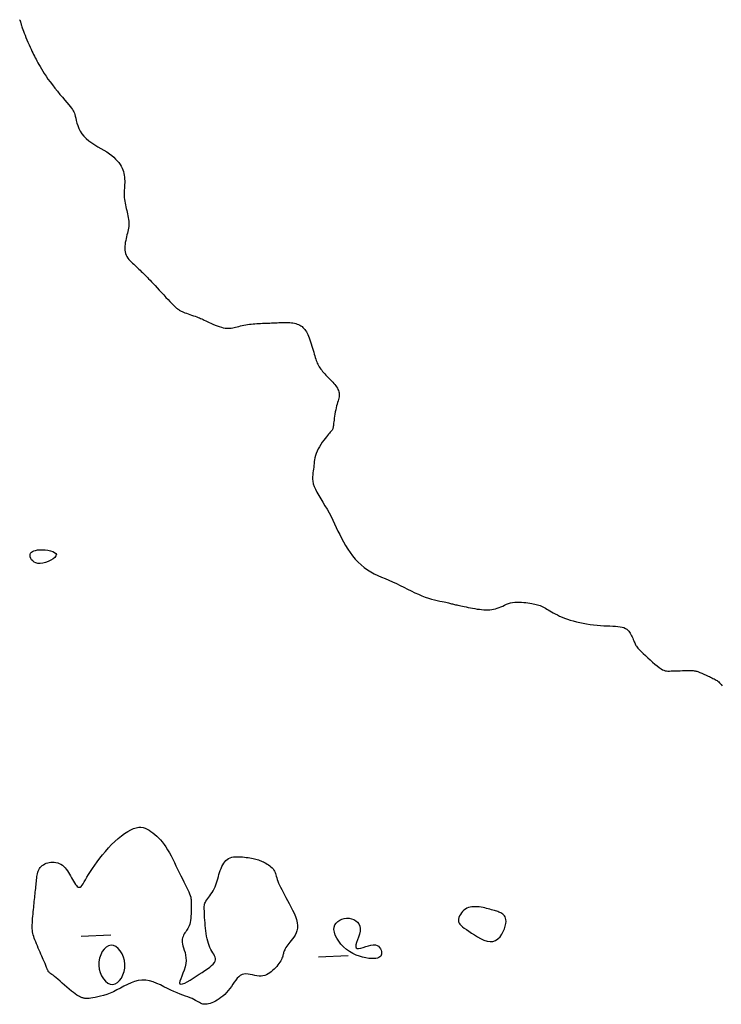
# Model space of a CAD drawing. Header units: millimetres. Extents: x 32690613 to 32693367, y 5343692 to 5344708.
# Tile 756 of 1009: x 32693168 to 32693192, y 5343887 to 5343920. Entities that reach past the tile are written whole.
import ezdxf

# ---------------------------------------------------------------- set-up
doc = ezdxf.new("R2010")
doc.units = ezdxf.units.MM
doc.header["$LTSCALE"] = 20
doc.layers.add('02-DGM_HL_493.00', color=102, linetype='Continuous')

msp = doc.modelspace()

# ---------------------------------------------------------------- linework, layer by layer
at = {"layer": '02-DGM_HL_493.00', "elevation": 493, "flags": 128}
for points in [[(32693167.896, 5343919.974), (32693167.905, 5343919.96), (32693167.912, 5343919.944), (32693167.919, 5343919.928), (32693167.925, 5343919.911), (32693167.931, 5343919.892), (32693167.936, 5343919.873), (32693167.942, 5343919.852), (32693167.948, 5343919.829), (32693167.955, 5343919.803), (32693167.964, 5343919.772), (32693167.974, 5343919.737), (32693167.988, 5343919.695), (32693168.005, 5343919.646), (32693168.026, 5343919.589), (32693168.052, 5343919.523), (32693168.081, 5343919.45), (32693168.113, 5343919.372), (32693168.147, 5343919.29), (32693168.181, 5343919.208), (32693168.217, 5343919.127), (32693168.251, 5343919.049), (32693168.284, 5343918.976), (32693168.315, 5343918.91), (32693168.344, 5343918.849), (32693168.372, 5343918.793), (32693168.4, 5343918.739), (32693168.427, 5343918.686), (32693168.456, 5343918.633), (32693168.486, 5343918.577), (32693168.519, 5343918.518), (32693168.554, 5343918.454), (32693168.592, 5343918.386), (32693168.635, 5343918.312), (32693168.682, 5343918.233), (32693168.734, 5343918.149), (32693168.792, 5343918.06), (32693168.857, 5343917.966), (32693168.928, 5343917.867), (32693169.006, 5343917.764), (32693169.089, 5343917.658), (32693169.175, 5343917.551), (32693169.261, 5343917.447), (32693169.345, 5343917.346), (32693169.425, 5343917.252), (32693169.497, 5343917.167), (32693169.56, 5343917.093), (32693169.612, 5343917.031), (32693169.653, 5343916.979), (32693169.686, 5343916.934), (32693169.712, 5343916.893), (32693169.733, 5343916.852), (32693169.75, 5343916.81), (32693169.765, 5343916.762), (32693169.779, 5343916.705), (32693169.795, 5343916.638), (32693169.814, 5343916.561), (32693169.837, 5343916.477), (32693169.865, 5343916.388), (32693169.901, 5343916.296), (32693169.946, 5343916.204), (32693170.001, 5343916.114), (32693170.068, 5343916.028), (32693170.148, 5343915.948), (32693170.239, 5343915.874), (32693170.337, 5343915.804), (32693170.441, 5343915.738), (32693170.546, 5343915.675), (32693170.651, 5343915.614), (32693170.753, 5343915.555), (32693170.849, 5343915.496), (32693170.936, 5343915.437), (32693171.015, 5343915.377), (32693171.085, 5343915.317), (32693171.148, 5343915.257), (32693171.204, 5343915.197), (32693171.253, 5343915.136), (32693171.296, 5343915.075), (32693171.332, 5343915.014), (32693171.363, 5343914.953), (32693171.389, 5343914.891), (32693171.41, 5343914.83), (32693171.426, 5343914.768), (32693171.438, 5343914.706), (32693171.447, 5343914.644), (32693171.452, 5343914.581), (32693171.454, 5343914.519), (32693171.453, 5343914.456), (32693171.451, 5343914.393), (32693171.447, 5343914.331), (32693171.443, 5343914.268), (32693171.439, 5343914.205), (32693171.436, 5343914.143), (32693171.434, 5343914.08), (32693171.435, 5343914.018), (32693171.439, 5343913.955), (32693171.446, 5343913.893), (32693171.455, 5343913.831), (32693171.466, 5343913.769), (32693171.479, 5343913.707), (32693171.492, 5343913.645), (32693171.507, 5343913.583), (32693171.522, 5343913.521), (32693171.536, 5343913.459), (32693171.551, 5343913.397), (32693171.564, 5343913.335), (32693171.576, 5343913.274), (32693171.585, 5343913.213), (32693171.592, 5343913.153), (32693171.596, 5343913.094), (32693171.595, 5343913.035), (32693171.591, 5343912.977), (32693171.583, 5343912.92), (32693171.573, 5343912.863), (32693171.56, 5343912.806), (32693171.545, 5343912.748), (32693171.53, 5343912.689), (32693171.515, 5343912.629), (32693171.5, 5343912.567), (32693171.487, 5343912.503), (32693171.475, 5343912.437), (32693171.466, 5343912.371), (32693171.46, 5343912.305), (32693171.459, 5343912.24), (32693171.462, 5343912.176), (32693171.47, 5343912.115), (32693171.483, 5343912.058), (32693171.504, 5343912.004), (32693171.53, 5343911.953), (32693171.56, 5343911.906), (32693171.595, 5343911.861), (32693171.634, 5343911.817), (32693171.674, 5343911.776), (32693171.717, 5343911.735), (32693171.76, 5343911.695), (32693171.803, 5343911.655), (32693171.846, 5343911.615), (32693171.889, 5343911.575), (32693171.932, 5343911.535), (32693171.974, 5343911.495), (32693172.016, 5343911.455), (32693172.057, 5343911.415), (32693172.098, 5343911.375), (32693172.138, 5343911.334), (32693172.178, 5343911.293), (32693172.22, 5343911.25), (32693172.263, 5343911.204), (32693172.31, 5343911.154), (32693172.361, 5343911.1), (32693172.417, 5343911.039), (32693172.479, 5343910.973), (32693172.547, 5343910.899), (32693172.621, 5343910.82), (32693172.697, 5343910.738), (32693172.773, 5343910.656), (32693172.848, 5343910.576), (32693172.92, 5343910.5), (32693172.986, 5343910.432), (32693173.043, 5343910.372), (32693173.092, 5343910.323), (32693173.131, 5343910.285), (32693173.163, 5343910.255), (32693173.188, 5343910.232), (32693173.209, 5343910.214), (32693173.226, 5343910.201), (32693173.24, 5343910.19), (32693173.253, 5343910.18), (32693173.266, 5343910.17), (32693173.28, 5343910.159), (32693173.296, 5343910.147), (32693173.315, 5343910.135), (32693173.338, 5343910.122), (32693173.366, 5343910.107), (32693173.399, 5343910.091), (32693173.439, 5343910.074), (32693173.487, 5343910.056), (32693173.54, 5343910.037), (32693173.598, 5343910.016), (32693173.658, 5343909.996), (32693173.719, 5343909.975), (32693173.779, 5343909.954), (32693173.837, 5343909.934), (32693173.891, 5343909.914), (32693173.939, 5343909.896), (32693173.982, 5343909.878), (32693174.023, 5343909.861), (32693174.063, 5343909.843), (32693174.104, 5343909.824), (32693174.147, 5343909.803), (32693174.194, 5343909.781), (32693174.247, 5343909.756), (32693174.306, 5343909.728), (32693174.371, 5343909.698), (32693174.44, 5343909.668), (32693174.511, 5343909.638), (32693174.584, 5343909.61), (32693174.655, 5343909.584), (32693174.725, 5343909.562), (32693174.79, 5343909.545), (32693174.851, 5343909.534), (32693174.907, 5343909.528), (32693174.96, 5343909.527), (32693175.01, 5343909.529), (32693175.059, 5343909.536), (32693175.107, 5343909.544), (32693175.156, 5343909.555), (32693175.207, 5343909.567), (32693175.259, 5343909.58), (32693175.315, 5343909.593), (32693175.372, 5343909.606), (32693175.43, 5343909.619), (32693175.49, 5343909.631), (32693175.551, 5343909.643), (32693175.613, 5343909.654), (32693175.675, 5343909.663), (32693175.738, 5343909.671), (32693175.8, 5343909.678), (32693175.862, 5343909.683), (32693175.925, 5343909.687), (32693175.987, 5343909.691), (32693176.049, 5343909.694), (32693176.112, 5343909.697), (32693176.174, 5343909.699), (32693176.237, 5343909.702), (32693176.299, 5343909.704), (32693176.362, 5343909.707), (32693176.424, 5343909.709), (32693176.487, 5343909.712), (32693176.549, 5343909.714), (32693176.612, 5343909.716), (32693176.674, 5343909.719), (32693176.736, 5343909.721), (32693176.798, 5343909.723), (32693176.86, 5343909.725), (32693176.92, 5343909.725), (32693176.98, 5343909.724), (32693177.037, 5343909.721), (32693177.093, 5343909.717), (32693177.147, 5343909.71), (32693177.198, 5343909.7), (32693177.247, 5343909.687), (32693177.293, 5343909.672), (32693177.337, 5343909.654), (32693177.378, 5343909.634), (32693177.417, 5343909.611), (32693177.453, 5343909.585), (32693177.486, 5343909.556), (32693177.518, 5343909.525), (32693177.547, 5343909.49), (32693177.574, 5343909.452), (32693177.6, 5343909.411), (32693177.625, 5343909.366), (32693177.648, 5343909.316), (32693177.672, 5343909.262), (32693177.695, 5343909.203), (32693177.718, 5343909.139), (32693177.742, 5343909.071), (32693177.765, 5343909), (32693177.787, 5343908.928), (32693177.809, 5343908.856), (32693177.83, 5343908.786), (32693177.85, 5343908.718), (32693177.869, 5343908.654), (32693177.887, 5343908.594), (32693177.903, 5343908.539), (32693177.919, 5343908.488), (32693177.935, 5343908.441), (32693177.951, 5343908.396), (32693177.969, 5343908.353), (32693177.988, 5343908.311), (32693178.009, 5343908.27), (32693178.033, 5343908.229), (32693178.059, 5343908.188), (32693178.088, 5343908.148), (32693178.118, 5343908.107), (32693178.151, 5343908.067), (32693178.185, 5343908.027), (32693178.221, 5343907.986), (32693178.258, 5343907.946), (32693178.297, 5343907.906), (32693178.336, 5343907.866), (32693178.376, 5343907.826), (32693178.416, 5343907.785), (32693178.455, 5343907.745), (32693178.492, 5343907.705), (32693178.529, 5343907.665), (32693178.563, 5343907.624), (32693178.594, 5343907.584), (32693178.623, 5343907.543), (32693178.648, 5343907.503), (32693178.67, 5343907.462), (32693178.688, 5343907.421), (32693178.701, 5343907.38), (32693178.71, 5343907.338), (32693178.715, 5343907.297), (32693178.714, 5343907.255), (32693178.708, 5343907.212), (32693178.699, 5343907.168), (32693178.687, 5343907.122), (32693178.673, 5343907.073), (32693178.657, 5343907.021), (32693178.641, 5343906.965), (32693178.624, 5343906.904), (32693178.608, 5343906.838), (32693178.593, 5343906.769), (32693178.579, 5343906.698), (32693178.566, 5343906.626), (32693178.555, 5343906.556), (32693178.544, 5343906.488), (32693178.536, 5343906.424), (32693178.528, 5343906.366), (32693178.523, 5343906.316), (32693178.519, 5343906.271), (32693178.515, 5343906.233), (32693178.511, 5343906.199), (32693178.507, 5343906.17), (32693178.501, 5343906.143), (32693178.494, 5343906.12), (32693178.483, 5343906.098), (32693178.47, 5343906.077), (32693178.453, 5343906.055), (32693178.433, 5343906.033), (32693178.41, 5343906.007), (32693178.382, 5343905.978), (32693178.351, 5343905.944), (32693178.316, 5343905.904), (32693178.276, 5343905.856), (32693178.232, 5343905.801), (32693178.186, 5343905.738), (32693178.138, 5343905.669), (32693178.09, 5343905.597), (32693178.044, 5343905.521), (32693178.001, 5343905.444), (32693177.963, 5343905.368), (32693177.931, 5343905.292), (32693177.906, 5343905.22), (32693177.888, 5343905.149), (32693177.875, 5343905.081), (32693177.865, 5343905.015), (32693177.859, 5343904.95), (32693177.853, 5343904.887), (32693177.848, 5343904.823), (32693177.841, 5343904.761), (32693177.832, 5343904.698), (32693177.822, 5343904.633), (32693177.814, 5343904.568), (32693177.809, 5343904.499), (32693177.81, 5343904.426), (32693177.818, 5343904.349), (32693177.835, 5343904.267), (32693177.863, 5343904.178), (32693177.905, 5343904.082), (32693177.957, 5343903.979), (32693178.018, 5343903.872), (32693178.085, 5343903.759), (32693178.156, 5343903.643), (32693178.229, 5343903.524), (32693178.302, 5343903.402), (32693178.371, 5343903.28), (32693178.436, 5343903.158), (32693178.497, 5343903.035), (32693178.556, 5343902.912), (32693178.613, 5343902.789), (32693178.67, 5343902.666), (32693178.728, 5343902.544), (32693178.789, 5343902.421), (32693178.854, 5343902.298), (32693178.924, 5343902.176), (32693178.999, 5343902.055), (32693179.079, 5343901.937), (32693179.165, 5343901.823), (32693179.255, 5343901.714), (32693179.35, 5343901.611), (32693179.45, 5343901.516), (32693179.555, 5343901.429), (32693179.665, 5343901.352), (32693179.779, 5343901.283), (32693179.897, 5343901.221), (32693180.017, 5343901.163), (32693180.141, 5343901.109), (32693180.266, 5343901.055), (32693180.392, 5343901.002), (32693180.519, 5343900.946), (32693180.647, 5343900.886), (32693180.774, 5343900.824), (32693180.9, 5343900.761), (32693181.026, 5343900.698), (32693181.15, 5343900.637), (32693181.272, 5343900.578), (32693181.391, 5343900.524), (32693181.508, 5343900.474), (32693181.622, 5343900.432), (32693181.732, 5343900.395), (32693181.837, 5343900.364), (32693181.936, 5343900.338), (32693182.029, 5343900.316), (32693182.114, 5343900.297), (32693182.191, 5343900.281), (32693182.259, 5343900.267), (32693182.318, 5343900.254), (32693182.368, 5343900.243), (32693182.41, 5343900.233), (32693182.448, 5343900.223), (32693182.482, 5343900.214), (32693182.513, 5343900.206), (32693182.544, 5343900.198), (32693182.576, 5343900.189), (32693182.61, 5343900.181), (32693182.646, 5343900.173), (32693182.686, 5343900.164), (32693182.729, 5343900.154), (32693182.776, 5343900.144), (32693182.827, 5343900.133), (32693182.882, 5343900.122), (32693182.943, 5343900.109), (32693183.008, 5343900.095), (32693183.078, 5343900.081), (32693183.151, 5343900.067), (32693183.226, 5343900.052), (32693183.303, 5343900.039), (32693183.38, 5343900.026), (32693183.456, 5343900.016), (32693183.531, 5343900.007), (32693183.603, 5343900.001), (32693183.672, 5343899.997), (32693183.74, 5343899.997), (32693183.805, 5343900), (32693183.87, 5343900.006), (32693183.933, 5343900.016), (32693183.995, 5343900.031), (32693184.057, 5343900.05), (32693184.119, 5343900.073), (32693184.181, 5343900.1), (32693184.243, 5343900.128), (32693184.307, 5343900.157), (32693184.371, 5343900.185), (32693184.438, 5343900.21), (32693184.506, 5343900.232), (32693184.578, 5343900.248), (32693184.651, 5343900.258), (32693184.727, 5343900.262), (32693184.803, 5343900.262), (32693184.879, 5343900.258), (32693184.954, 5343900.25), (32693185.027, 5343900.241), (32693185.097, 5343900.231), (32693185.162, 5343900.221), (32693185.223, 5343900.211), (32693185.279, 5343900.202), (32693185.331, 5343900.192), (32693185.379, 5343900.182), (32693185.425, 5343900.171), (32693185.47, 5343900.158), (32693185.513, 5343900.143), (32693185.555, 5343900.125), (32693185.598, 5343900.104), (32693185.641, 5343900.081), (32693185.686, 5343900.055), (32693185.733, 5343900.026), (32693185.782, 5343899.996), (32693185.835, 5343899.964), (32693185.892, 5343899.93), (32693185.953, 5343899.896), (32693186.02, 5343899.86), (32693186.092, 5343899.825), (32693186.169, 5343899.789), (32693186.251, 5343899.753), (32693186.338, 5343899.718), (32693186.431, 5343899.685), (32693186.528, 5343899.652), (32693186.631, 5343899.622), (32693186.739, 5343899.594), (32693186.851, 5343899.568), (32693186.966, 5343899.545), (32693187.083, 5343899.524), (32693187.2, 5343899.506), (32693187.318, 5343899.491), (32693187.435, 5343899.479), (32693187.549, 5343899.469), (32693187.66, 5343899.462), (32693187.767, 5343899.457), (32693187.87, 5343899.454), (32693187.967, 5343899.45), (32693188.058, 5343899.445), (32693188.141, 5343899.438), (32693188.217, 5343899.428), (32693188.285, 5343899.414), (32693188.344, 5343899.396), (32693188.394, 5343899.372), (32693188.438, 5343899.345), (32693188.475, 5343899.314), (32693188.507, 5343899.28), (32693188.535, 5343899.243), (32693188.56, 5343899.204), (32693188.583, 5343899.163), (32693188.604, 5343899.121), (32693188.624, 5343899.079), (32693188.644, 5343899.037), (32693188.662, 5343898.995), (32693188.679, 5343898.954), (32693188.695, 5343898.916), (32693188.71, 5343898.88), (32693188.724, 5343898.848), (32693188.738, 5343898.819), (32693188.752, 5343898.792), (32693188.768, 5343898.765), (32693188.788, 5343898.737), (32693188.814, 5343898.706), (32693188.847, 5343898.67), (32693188.888, 5343898.628), (32693188.939, 5343898.577), (32693189.001, 5343898.516), (32693189.073, 5343898.449), (32693189.151, 5343898.377), (32693189.232, 5343898.303), (32693189.314, 5343898.23), (32693189.395, 5343898.161), (32693189.471, 5343898.099), (32693189.54, 5343898.046), (32693189.599, 5343898.004), (32693189.652, 5343897.973), (32693189.699, 5343897.951), (32693189.744, 5343897.937), (32693189.788, 5343897.929), (32693189.835, 5343897.926), (32693189.886, 5343897.926), (32693189.944, 5343897.928), (32693190.011, 5343897.931), (32693190.085, 5343897.933), (32693190.163, 5343897.936), (32693190.244, 5343897.939), (32693190.324, 5343897.941), (32693190.401, 5343897.943), (32693190.474, 5343897.945), (32693190.539, 5343897.946), (32693190.594, 5343897.945), (32693190.642, 5343897.944), (32693190.683, 5343897.942), (32693190.718, 5343897.938), (32693190.75, 5343897.933), (32693190.78, 5343897.926), (32693190.81, 5343897.918), (32693190.84, 5343897.907), (32693190.873, 5343897.895), (32693190.909, 5343897.881), (32693190.946, 5343897.866), (32693190.985, 5343897.849), (32693191.025, 5343897.831), (32693191.067, 5343897.813), (32693191.109, 5343897.794), (32693191.151, 5343897.775), (32693191.194, 5343897.756), (32693191.236, 5343897.737), (32693191.277, 5343897.717), (32693191.318, 5343897.698), (32693191.357, 5343897.679), (32693191.394, 5343897.659), (32693191.43, 5343897.64), (32693191.463, 5343897.62), (32693191.494, 5343897.601), (32693191.523, 5343897.58), (32693191.551, 5343897.557), (32693191.578, 5343897.531), (32693191.605, 5343897.501), (32693191.633, 5343897.467), (32693191.663, 5343897.426)], [(32693170.979, 5343888.981), (32693169.98, 5343888.942)], [(32693178.013, 5343888.255), (32693179.012, 5343888.294)]]:
    msp.add_lwpolyline(points, dxfattribs=at)
for points in [[(32693169.141, 5343901.869), (32693169.128, 5343901.823), (32693169.089, 5343901.773), (32693169.03, 5343901.723), (32693168.954, 5343901.676), (32693168.868, 5343901.633), (32693168.777, 5343901.599), (32693168.685, 5343901.575), (32693168.597, 5343901.564), (32693168.519, 5343901.568), (32693168.45, 5343901.586), (32693168.392, 5343901.615), (32693168.344, 5343901.652), (32693168.305, 5343901.695), (32693168.278, 5343901.741), (32693168.26, 5343901.789), (32693168.253, 5343901.834), (32693168.257, 5343901.876), (32693168.271, 5343901.913), (32693168.296, 5343901.945), (32693168.331, 5343901.973), (32693168.377, 5343901.995), (32693168.434, 5343902.012), (32693168.501, 5343902.024), (32693168.579, 5343902.03), (32693168.667, 5343902.031), (32693168.76, 5343902.025), (32693168.853, 5343902.014), (32693168.942, 5343901.997), (32693169.02, 5343901.973), (32693169.083, 5343901.944), (32693169.125, 5343901.91)], [(32693175.423, 5343887.653), (32693175.364, 5343887.623), (32693175.31, 5343887.579), (32693175.259, 5343887.525), (32693175.21, 5343887.462), (32693175.163, 5343887.394), (32693175.115, 5343887.322), (32693175.065, 5343887.249), (32693175.013, 5343887.177), (32693174.957, 5343887.108), (32693174.899, 5343887.043), (32693174.838, 5343886.982), (32693174.775, 5343886.925), (32693174.711, 5343886.874), (32693174.647, 5343886.827), (32693174.584, 5343886.785), (32693174.522, 5343886.748), (32693174.461, 5343886.717), (32693174.403, 5343886.692), (32693174.347, 5343886.672), (32693174.293, 5343886.658), (32693174.242, 5343886.649), (32693174.193, 5343886.646), (32693174.146, 5343886.648), (32693174.102, 5343886.654), (32693174.06, 5343886.666), (32693174.02, 5343886.683), (32693173.98, 5343886.703), (32693173.938, 5343886.726), (32693173.893, 5343886.752), (32693173.845, 5343886.779), (32693173.792, 5343886.808), (32693173.732, 5343886.837), (32693173.664, 5343886.865), (32693173.589, 5343886.895), (32693173.508, 5343886.925), (32693173.419, 5343886.958), (32693173.325, 5343886.994), (32693173.226, 5343887.034), (32693173.121, 5343887.078), (32693173.011, 5343887.128), (32693172.898, 5343887.184), (32693172.781, 5343887.242), (32693172.661, 5343887.3), (32693172.539, 5343887.355), (32693172.415, 5343887.402), (32693172.29, 5343887.438), (32693172.164, 5343887.46), (32693172.039, 5343887.465), (32693171.915, 5343887.451), (32693171.791, 5343887.419), (32693171.669, 5343887.374), (32693171.547, 5343887.318), (32693171.427, 5343887.257), (32693171.308, 5343887.193), (32693171.191, 5343887.131), (32693171.075, 5343887.073), (32693170.96, 5343887.023), (32693170.849, 5343886.981), (32693170.742, 5343886.946), (32693170.64, 5343886.918), (32693170.545, 5343886.895), (32693170.458, 5343886.878), (32693170.38, 5343886.864), (32693170.312, 5343886.855), (32693170.255, 5343886.848), (32693170.208, 5343886.844), (32693170.17, 5343886.842), (32693170.138, 5343886.843), (32693170.11, 5343886.845), (32693170.086, 5343886.849), (32693170.063, 5343886.855), (32693170.04, 5343886.861), (32693170.016, 5343886.868), (32693169.988, 5343886.878), (32693169.957, 5343886.89), (32693169.921, 5343886.907), (32693169.881, 5343886.929), (32693169.834, 5343886.958), (32693169.781, 5343886.995), (32693169.721, 5343887.04), (32693169.652, 5343887.095), (32693169.578, 5343887.157), (32693169.5, 5343887.224), (32693169.421, 5343887.293), (32693169.342, 5343887.363), (32693169.266, 5343887.43), (32693169.195, 5343887.492), (32693169.131, 5343887.546), (32693169.076, 5343887.591), (32693169.03, 5343887.628), (32693168.992, 5343887.657), (32693168.96, 5343887.68), (32693168.934, 5343887.7), (32693168.913, 5343887.716), (32693168.896, 5343887.73), (32693168.881, 5343887.745), (32693168.869, 5343887.761), (32693168.859, 5343887.778), (32693168.849, 5343887.797), (32693168.84, 5343887.818), (32693168.832, 5343887.841), (32693168.823, 5343887.866), (32693168.813, 5343887.893), (32693168.802, 5343887.923), (32693168.79, 5343887.955), (32693168.776, 5343887.99), (32693168.76, 5343888.028), (32693168.742, 5343888.07), (32693168.722, 5343888.115), (32693168.7, 5343888.165), (32693168.676, 5343888.219), (32693168.649, 5343888.278), (32693168.621, 5343888.342), (32693168.591, 5343888.41), (32693168.56, 5343888.48), (32693168.529, 5343888.551), (32693168.498, 5343888.623), (32693168.469, 5343888.693), (32693168.442, 5343888.761), (32693168.417, 5343888.825), (32693168.395, 5343888.884), (32693168.377, 5343888.94), (32693168.361, 5343888.993), (32693168.349, 5343889.045), (32693168.339, 5343889.097), (32693168.333, 5343889.15), (32693168.328, 5343889.206), (32693168.326, 5343889.266), (32693168.327, 5343889.331), (32693168.329, 5343889.401), (32693168.333, 5343889.473), (32693168.339, 5343889.548), (32693168.345, 5343889.625), (32693168.353, 5343889.701), (32693168.36, 5343889.777), (32693168.368, 5343889.852), (32693168.375, 5343889.924), (32693168.382, 5343889.993), (32693168.389, 5343890.061), (32693168.396, 5343890.127), (32693168.403, 5343890.192), (32693168.41, 5343890.256), (32693168.416, 5343890.319), (32693168.423, 5343890.382), (32693168.429, 5343890.445), (32693168.436, 5343890.507), (32693168.442, 5343890.569), (32693168.448, 5343890.631), (32693168.454, 5343890.691), (32693168.461, 5343890.75), (32693168.467, 5343890.808), (32693168.472, 5343890.863), (32693168.478, 5343890.917), (32693168.484, 5343890.969), (32693168.491, 5343891.019), (32693168.5, 5343891.067), (32693168.512, 5343891.113), (32693168.527, 5343891.157), (32693168.545, 5343891.199), (32693168.568, 5343891.238), (32693168.596, 5343891.276), (32693168.628, 5343891.311), (32693168.665, 5343891.343), (32693168.706, 5343891.371), (32693168.751, 5343891.397), (32693168.798, 5343891.418), (32693168.849, 5343891.435), (32693168.902, 5343891.447), (32693168.958, 5343891.455), (32693169.014, 5343891.457), (32693169.072, 5343891.454), (32693169.129, 5343891.445), (32693169.186, 5343891.431), (32693169.241, 5343891.411), (32693169.294, 5343891.384), (32693169.344, 5343891.352), (32693169.39, 5343891.313), (32693169.434, 5343891.269), (32693169.474, 5343891.22), (32693169.513, 5343891.167), (32693169.549, 5343891.11), (32693169.584, 5343891.052), (32693169.618, 5343890.991), (32693169.652, 5343890.93), (32693169.686, 5343890.869), (32693169.719, 5343890.811), (32693169.753, 5343890.755), (32693169.786, 5343890.706), (32693169.819, 5343890.665), (32693169.851, 5343890.633), (32693169.883, 5343890.613), (32693169.915, 5343890.607), (32693169.946, 5343890.616), (32693169.978, 5343890.639), (32693170.01, 5343890.677), (32693170.046, 5343890.727), (32693170.085, 5343890.789), (32693170.128, 5343890.862), (32693170.177, 5343890.945), (32693170.232, 5343891.036), (32693170.294, 5343891.136), (32693170.364, 5343891.243), (32693170.44, 5343891.355), (32693170.522, 5343891.47), (32693170.611, 5343891.588), (32693170.704, 5343891.706), (32693170.802, 5343891.823), (32693170.905, 5343891.938), (32693171.012, 5343892.05), (32693171.122, 5343892.156), (32693171.232, 5343892.255), (32693171.343, 5343892.346), (32693171.452, 5343892.428), (32693171.558, 5343892.498), (32693171.66, 5343892.555), (32693171.755, 5343892.597), (32693171.844, 5343892.624), (32693171.927, 5343892.637), (32693172.004, 5343892.637), (32693172.077, 5343892.625), (32693172.147, 5343892.604), (32693172.214, 5343892.574), (32693172.279, 5343892.537), (32693172.343, 5343892.495), (32693172.407, 5343892.449), (32693172.472, 5343892.398), (32693172.536, 5343892.342), (32693172.6, 5343892.281), (32693172.663, 5343892.214), (32693172.725, 5343892.14), (32693172.787, 5343892.06), (32693172.847, 5343891.973), (32693172.906, 5343891.877), (32693172.965, 5343891.776), (32693173.022, 5343891.669), (32693173.078, 5343891.558), (32693173.134, 5343891.445), (32693173.189, 5343891.332), (32693173.244, 5343891.218), (32693173.298, 5343891.106), (32693173.352, 5343890.997), (32693173.405, 5343890.893), (32693173.456, 5343890.792), (32693173.505, 5343890.697), (32693173.549, 5343890.608), (32693173.589, 5343890.526), (32693173.624, 5343890.452), (32693173.651, 5343890.386), (32693173.672, 5343890.329), (32693173.687, 5343890.278), (32693173.696, 5343890.232), (32693173.701, 5343890.189), (32693173.703, 5343890.146), (32693173.702, 5343890.101), (32693173.701, 5343890.052), (32693173.7, 5343889.996), (32693173.7, 5343889.933), (32693173.7, 5343889.863), (32693173.7, 5343889.788), (32693173.699, 5343889.711), (32693173.696, 5343889.634), (32693173.691, 5343889.558), (32693173.684, 5343889.486), (32693173.673, 5343889.42), (32693173.657, 5343889.36), (32693173.639, 5343889.307), (32693173.617, 5343889.26), (32693173.594, 5343889.217), (32693173.569, 5343889.177), (32693173.543, 5343889.139), (32693173.517, 5343889.102), (32693173.492, 5343889.065), (32693173.468, 5343889.027), (32693173.446, 5343888.987), (32693173.428, 5343888.945), (32693173.413, 5343888.9), (32693173.403, 5343888.853), (32693173.398, 5343888.801), (32693173.4, 5343888.746), (32693173.409, 5343888.686), (32693173.426, 5343888.622), (32693173.447, 5343888.552), (32693173.471, 5343888.478), (32693173.494, 5343888.398), (32693173.513, 5343888.313), (32693173.525, 5343888.222), (32693173.528, 5343888.126), (32693173.519, 5343888.024), (32693173.495, 5343887.916), (32693173.461, 5343887.807), (32693173.422, 5343887.701), (32693173.382, 5343887.6), (32693173.348, 5343887.509), (32693173.323, 5343887.433), (32693173.313, 5343887.374), (32693173.323, 5343887.338), (32693173.357, 5343887.326), (32693173.412, 5343887.336), (32693173.484, 5343887.366), (32693173.57, 5343887.41), (32693173.667, 5343887.465), (32693173.769, 5343887.529), (32693173.874, 5343887.596), (32693173.977, 5343887.663), (32693174.076, 5343887.728), (32693174.169, 5343887.79), (32693174.254, 5343887.849), (32693174.329, 5343887.905), (32693174.395, 5343887.959), (32693174.449, 5343888.01), (32693174.489, 5343888.06), (32693174.516, 5343888.107), (32693174.528, 5343888.153), (32693174.526, 5343888.198), (32693174.513, 5343888.243), (32693174.492, 5343888.29), (32693174.465, 5343888.338), (32693174.433, 5343888.388), (32693174.4, 5343888.443), (32693174.367, 5343888.502), (32693174.337, 5343888.565), (32693174.31, 5343888.634), (32693174.285, 5343888.708), (32693174.263, 5343888.785), (32693174.243, 5343888.866), (32693174.226, 5343888.951), (32693174.211, 5343889.039), (32693174.198, 5343889.129), (32693174.187, 5343889.221), (32693174.178, 5343889.314), (32693174.171, 5343889.406), (32693174.164, 5343889.496), (32693174.159, 5343889.582), (32693174.155, 5343889.663), (32693174.152, 5343889.738), (32693174.149, 5343889.805), (32693174.147, 5343889.863), (32693174.146, 5343889.913), (32693174.147, 5343889.957), (32693174.15, 5343889.997), (32693174.157, 5343890.033), (32693174.167, 5343890.069), (32693174.183, 5343890.104), (32693174.203, 5343890.141), (32693174.229, 5343890.181), (32693174.261, 5343890.224), (32693174.295, 5343890.271), (32693174.333, 5343890.321), (32693174.371, 5343890.374), (32693174.409, 5343890.43), (32693174.445, 5343890.49), (32693174.479, 5343890.552), (32693174.509, 5343890.617), (32693174.536, 5343890.685), (32693174.56, 5343890.754), (32693174.582, 5343890.825), (32693174.603, 5343890.896), (32693174.623, 5343890.968), (32693174.644, 5343891.039), (32693174.666, 5343891.11), (32693174.689, 5343891.178), (32693174.714, 5343891.245), (32693174.741, 5343891.308), (32693174.771, 5343891.368), (32693174.804, 5343891.423), (32693174.84, 5343891.473), (32693174.88, 5343891.517), (32693174.923, 5343891.553), (32693174.971, 5343891.583), (32693175.022, 5343891.605), (32693175.077, 5343891.621), (32693175.134, 5343891.632), (32693175.193, 5343891.639), (32693175.254, 5343891.641), (32693175.316, 5343891.641), (32693175.379, 5343891.638), (32693175.442, 5343891.633), (32693175.504, 5343891.627), (32693175.565, 5343891.62), (32693175.626, 5343891.612), (32693175.684, 5343891.602), (32693175.741, 5343891.592), (32693175.795, 5343891.582), (32693175.846, 5343891.57), (32693175.894, 5343891.559), (32693175.939, 5343891.546), (32693175.983, 5343891.533), (32693176.024, 5343891.519), (32693176.065, 5343891.503), (32693176.106, 5343891.485), (32693176.147, 5343891.465), (32693176.189, 5343891.443), (32693176.232, 5343891.418), (32693176.276, 5343891.391), (32693176.319, 5343891.362), (32693176.362, 5343891.331), (32693176.402, 5343891.298), (32693176.439, 5343891.263), (32693176.472, 5343891.227), (32693176.5, 5343891.19), (32693176.523, 5343891.152), (32693176.541, 5343891.112), (32693176.556, 5343891.07), (32693176.569, 5343891.026), (32693176.582, 5343890.979), (32693176.597, 5343890.928), (32693176.613, 5343890.873), (32693176.634, 5343890.814), (32693176.66, 5343890.75), (32693176.691, 5343890.681), (32693176.727, 5343890.607), (32693176.767, 5343890.527), (32693176.811, 5343890.443), (32693176.859, 5343890.354), (32693176.911, 5343890.259), (32693176.966, 5343890.16), (32693177.023, 5343890.055), (32693177.08, 5343889.948), (32693177.136, 5343889.838), (32693177.187, 5343889.727), (32693177.232, 5343889.618), (32693177.268, 5343889.511), (32693177.293, 5343889.408), (32693177.305, 5343889.311), (32693177.301, 5343889.221), (32693177.283, 5343889.138), (32693177.255, 5343889.06), (32693177.219, 5343888.989), (32693177.177, 5343888.923), (32693177.132, 5343888.861), (32693177.086, 5343888.804), (32693177.043, 5343888.751), (32693177.003, 5343888.701), (32693176.968, 5343888.654), (32693176.937, 5343888.61), (32693176.91, 5343888.568), (32693176.887, 5343888.529), (32693176.868, 5343888.493), (32693176.852, 5343888.458), (32693176.839, 5343888.426), (32693176.829, 5343888.395), (32693176.821, 5343888.365), (32693176.814, 5343888.335), (32693176.807, 5343888.305), (32693176.799, 5343888.273), (32693176.788, 5343888.24), (32693176.774, 5343888.204), (32693176.756, 5343888.165), (32693176.733, 5343888.122), (32693176.705, 5343888.076), (32693176.672, 5343888.028), (32693176.636, 5343887.978), (32693176.596, 5343887.928), (32693176.553, 5343887.879), (32693176.507, 5343887.831), (32693176.46, 5343887.786), (32693176.411, 5343887.745), (32693176.36, 5343887.707), (32693176.307, 5343887.674), (32693176.251, 5343887.646), (32693176.193, 5343887.624), (32693176.132, 5343887.609), (32693176.068, 5343887.602), (32693176, 5343887.602), (32693175.929, 5343887.61), (32693175.855, 5343887.623), (32693175.779, 5343887.639), (32693175.704, 5343887.655), (32693175.629, 5343887.667), (32693175.557, 5343887.673), (32693175.488, 5343887.669)], [(32693182.746, 5343889.482), (32693182.753, 5343889.437), (32693182.771, 5343889.395), (32693182.798, 5343889.354), (32693182.836, 5343889.314), (32693182.885, 5343889.271), (32693182.944, 5343889.226), (32693183.014, 5343889.176), (32693183.094, 5343889.12), (32693183.185, 5343889.058), (32693183.284, 5343888.993), (32693183.388, 5343888.929), (32693183.497, 5343888.87), (32693183.606, 5343888.822), (32693183.713, 5343888.787), (32693183.817, 5343888.771), (32693183.914, 5343888.777), (32693184.002, 5343888.809), (32693184.082, 5343888.863), (32693184.152, 5343888.935), (32693184.212, 5343889.018), (32693184.262, 5343889.109), (32693184.302, 5343889.203), (32693184.331, 5343889.294), (32693184.349, 5343889.378), (32693184.356, 5343889.451), (32693184.353, 5343889.513), (32693184.342, 5343889.565), (32693184.324, 5343889.608), (32693184.301, 5343889.644), (32693184.273, 5343889.674), (32693184.242, 5343889.699), (32693184.21, 5343889.72), (32693184.178, 5343889.738), (32693184.146, 5343889.755), (32693184.113, 5343889.769), (32693184.078, 5343889.783), (32693184.041, 5343889.795), (32693184.002, 5343889.808), (32693183.96, 5343889.82), (32693183.914, 5343889.834), (32693183.865, 5343889.848), (32693183.812, 5343889.863), (32693183.756, 5343889.878), (32693183.698, 5343889.893), (32693183.638, 5343889.907), (32693183.577, 5343889.92), (32693183.514, 5343889.931), (32693183.451, 5343889.941), (32693183.389, 5343889.947), (32693183.326, 5343889.95), (32693183.265, 5343889.95), (32693183.204, 5343889.945), (32693183.146, 5343889.935), (32693183.089, 5343889.919), (32693183.034, 5343889.896), (32693182.982, 5343889.867), (32693182.932, 5343889.83), (32693182.887, 5343889.787), (32693182.846, 5343889.739), (32693182.811, 5343889.688), (32693182.783, 5343889.635), (32693182.762, 5343889.582), (32693182.75, 5343889.531)], [(32693179.421, 5343889.21), (32693179.415, 5343889.119), (32693179.395, 5343889.021), (32693179.365, 5343888.922), (32693179.332, 5343888.825), (32693179.301, 5343888.736), (32693179.279, 5343888.658), (32693179.27, 5343888.596), (32693179.28, 5343888.554), (32693179.314, 5343888.535), (32693179.368, 5343888.536), (32693179.438, 5343888.55), (32693179.52, 5343888.574), (32693179.608, 5343888.602), (32693179.698, 5343888.629), (32693179.785, 5343888.651), (32693179.865, 5343888.661), (32693179.934, 5343888.656), (32693179.992, 5343888.638), (32693180.04, 5343888.609), (32693180.077, 5343888.571), (32693180.106, 5343888.528), (32693180.126, 5343888.481), (32693180.138, 5343888.434), (32693180.143, 5343888.388), (32693180.141, 5343888.347), (32693180.132, 5343888.31), (32693180.115, 5343888.278), (32693180.09, 5343888.25), (32693180.054, 5343888.228), (32693180.009, 5343888.212), (32693179.952, 5343888.2), (32693179.883, 5343888.194), (32693179.802, 5343888.195), (32693179.711, 5343888.201), (32693179.611, 5343888.215), (32693179.505, 5343888.238), (32693179.395, 5343888.27), (32693179.283, 5343888.312), (32693179.172, 5343888.365), (32693179.063, 5343888.429), (32693178.958, 5343888.506), (32693178.861, 5343888.593), (32693178.772, 5343888.687), (32693178.694, 5343888.786), (32693178.629, 5343888.887), (32693178.579, 5343888.987), (32693178.547, 5343889.084), (32693178.533, 5343889.176), (32693178.54, 5343889.259), (32693178.565, 5343889.333), (32693178.606, 5343889.397), (32693178.661, 5343889.452), (32693178.727, 5343889.496), (32693178.801, 5343889.529), (32693178.88, 5343889.55), (32693178.963, 5343889.56), (32693179.046, 5343889.557), (32693179.127, 5343889.541), (32693179.203, 5343889.514), (32693179.272, 5343889.476), (32693179.331, 5343889.426), (32693179.377, 5343889.365), (32693179.408, 5343889.293)], [(32693170.574, 5343887.964), (32693170.589, 5343887.84), (32693170.622, 5343887.721), (32693170.67, 5343887.61), (32693170.731, 5343887.512), (32693170.801, 5343887.429), (32693170.879, 5343887.366), (32693170.961, 5343887.327), (32693171.044, 5343887.315), (32693171.127, 5343887.334), (32693171.205, 5343887.379), (32693171.278, 5343887.448), (32693171.342, 5343887.535), (32693171.394, 5343887.638), (32693171.434, 5343887.753), (32693171.457, 5343887.874), (32693171.462, 5343887.999), (32693171.448, 5343888.123), (32693171.415, 5343888.242), (32693171.366, 5343888.353), (32693171.306, 5343888.451), (32693171.235, 5343888.534), (32693171.158, 5343888.597), (32693171.076, 5343888.636), (32693170.992, 5343888.648), (32693170.91, 5343888.629), (32693170.831, 5343888.584), (32693170.759, 5343888.515), (32693170.695, 5343888.428), (32693170.642, 5343888.324), (32693170.603, 5343888.21), (32693170.579, 5343888.089)]]:
    msp.add_lwpolyline(points, close=True, dxfattribs=at)

doc.saveas('drawing.dxf')
